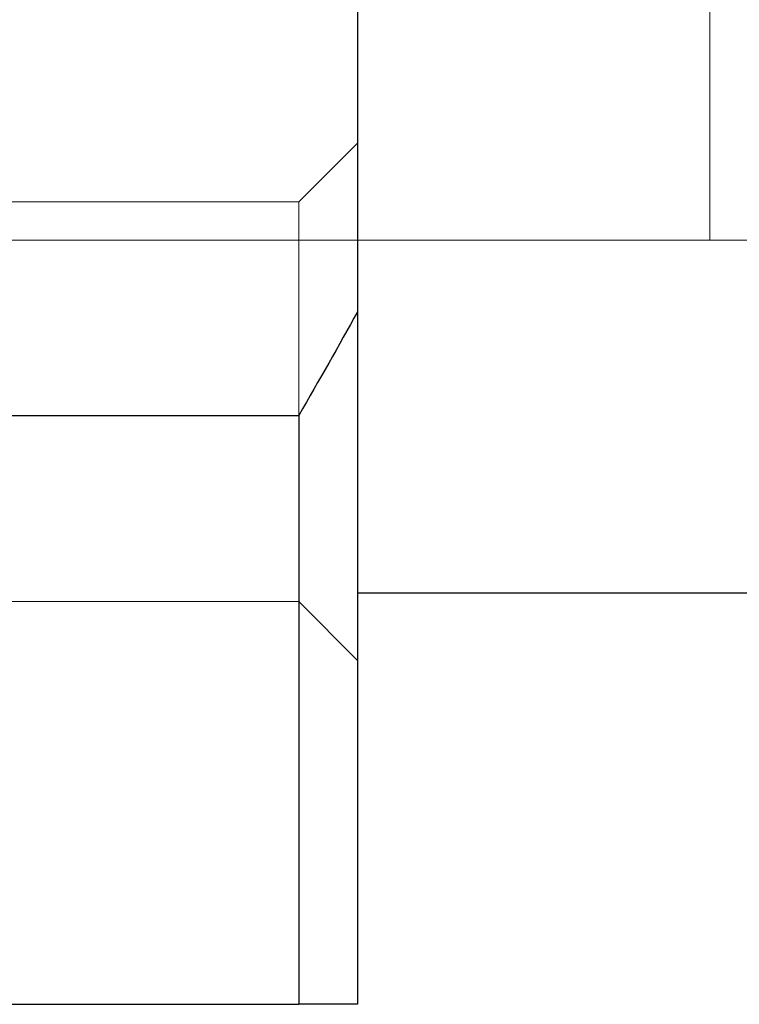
# Model space of a CAD drawing. Header units: millimetres. Extents: x 5939 to 6064, y 7184 to 7303.
# Tile 632 of 656: x 6000.18 to 6006.31, y 7223.96 to 7232.34. Entities that reach past the tile are written whole.
import ezdxf
from ezdxf.lldxf.tags import DXFTag

# ---------------------------------------------------------------- set-up
doc = ezdxf.new("R2010")
doc.units = ezdxf.units.MM
doc.layers.add('1', color=7, linetype='CONTINUOUS', true_color=0xffffff)
tags = doc.linetypes.add('DASHED', pattern=[25.72, 12.86, -12.86]).pattern_tags.tags
tags[6:7] = [DXFTag(74, 4), DXFTag(75, 0), DXFTag(340, '0'), DXFTag(46, 0.0), DXFTag(50, 0.0), DXFTag(44, 0.0), DXFTag(45, 0.0)]
tags[4:5] = [DXFTag(74, 4), DXFTag(75, 0), DXFTag(340, '0'), DXFTag(46, 0.0), DXFTag(50, 0.0), DXFTag(44, 0.0), DXFTag(45, 0.0)]

msp = doc.modelspace()

# ---------------------------------------------------------------- linework, layer by layer
at = {"layer": '1', "color": 7, "linetype": 'Continuous'}
for p, q in [((6003.0599, 7253.073), (6003.0599, 7229.8567)), ((6003.0599, 7229.8567), (6003.0599, 7223.9649)), ((5994.5599, 7228.9749), (6002.5599, 7228.9749)), ((6002.5599, 7228.9749), (6002.5599, 7223.9649)), ((6003.0599, 7227.4649), (6016.5599, 7227.4649)), ((5994.5599, 7223.9649), (6002.5599, 7223.9649))]:
    msp.add_line(p, q, dxfattribs=at)
at = {"layer": '1', "color": 251, "linetype": 'DASHED', "lineweight": 5}
for p, q in [((6006.0599, 7252.4649), (6006.0599, 7230.4649)), ((6006.0599, 7252.4649), (6006.0599, 7230.4649)), ((6003.0599, 7231.2905), (6002.5599, 7230.7905)), ((6002.5599, 7230.7905), (5998.5599, 7230.7905)), ((6002.5599, 7230.7905), (6002.5599, 7228.9748)), ((5999.0599, 7230.4649), (6006.0599, 7230.4649)), ((6006.0599, 7230.4649), (6013.0599, 7230.4649)), ((5994.5599, 7228.9749), (6002.5599, 7228.9749)), ((5998.5599, 7227.3905), (6002.5599, 7227.3905)), ((6002.5599, 7227.3905), (6003.0599, 7226.8905)), ((5994.5599, 7223.9649), (6002.5599, 7223.9649))]:
    msp.add_line(p, q, dxfattribs=at)
at = {"layer": '1', "color": 7, "linetype": 'Continuous'}
for points in [[(6003.0599, 7229.8567), (6002.9006, 7229.5684), (6002.734, 7229.2746), (6002.5599, 7228.9749)], [(6003.0599, 7223.9649), (6002.9006, 7223.9649), (6002.734, 7223.9649), (6002.5599, 7223.9649)]]:
    msp.add_open_spline(points, degree=3, dxfattribs=at)

doc.saveas('drawing.dxf')
